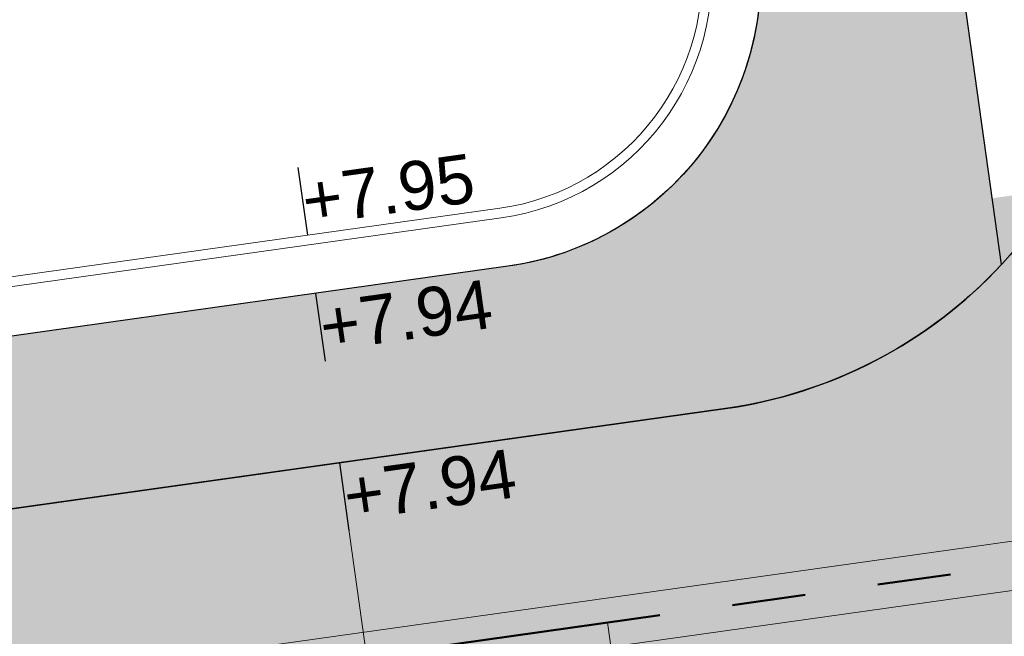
# Model space of a CAD drawing. Extents: x 98477 to 100410, y 398052 to 398969.
# Tile 302 of 374: x 98775.51 to 98785.57, y 398446.01 to 398452.32. Entities that reach past the tile are written whole.
import ezdxf
from ezdxf.enums import TextEntityAlignment as Align

# ---------------------------------------------------------------- set-up
doc = ezdxf.new("R2010")
doc.units = 0
doc.linetypes.add('AL-NUTSTRACE', pattern=[17, 5, -3.5, 0, -3.5, 5])
doc.linetypes.add('RI-RWA', pattern=[8.25, 4.5, -0.75, 0.75, -0.75, 0.75, -0.75])
for name, color, linetype, lineweight in [('N-KO-kantbegrenzing grondwerk', 70, 'Continuous', 25), ('N-KO-kantverharding', 2, 'Continuous', 25), ('N-RI-RWA hoofdriool', 162, 'RI-RWA', 50), ('N-RI-RWA hoofdriool buiswand', 162, 'Continuous', 13), ('N-RI-RWA kolkaansluitleiding', 132, 'RI-RWA', 18), ("N-VH-arcering 'MAT' grijs 251", 251, 'Continuous', 18), ('N-VH-arcering printbeton', 8, 'Continuous', 9), ('X-AL-hoogtelijn - Niv 1', 1, 'AL-HOOGTELIJN', 18), ('X-AL-nutstrace VERWERKT', 252, 'AL-NUTSTRACE', 18), ('X-AL-planthoogte VERWERKT', 180, 'Continuous', 25)]:
    doc.layers.add(name, color=color, linetype=linetype, lineweight=lineweight)
doc.layers.add('X-AL-contourlijnen', color=30, linetype='Continuous', plot=False)
doc.layers.add('X-AL-hulplijn', color=30, linetype='Continuous', plot=False)
doc.styles.add('CS Annotative', font='arial.ttf')
doc.styles.get("Standard").update_dxf_attribs({"font": 'txt.shx'})
doc.linetypes.add('AL-HOOGTELIJN', pattern='A,10,-1.5,["H",Standard,S=0.9,R=0,X=-0.3,Y=-0.45],-1.5,30', length=43)

# ---------------------------------------------------------------- blocks, each defined once
blk = doc.blocks.new('*U182')
at = {"layer": 'X-AL-hulplijn', "flags": 128}
blk.add_lwpolyline([(-0.04871058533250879, 0.3465938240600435), (0.04871058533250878, -0.3465938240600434)], dxfattribs=at)
at = {"layer": 'X-AL-planthoogte VERWERKT', "linetype": 'Continuous', "style": 'CS Annotative'}
blk.add_attdef('HOOGTE-RECHTS', text='', height=0.5000000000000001, rotation=172.0000000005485, dxfattribs=at).set_placement((-1.398819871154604e-11, -4.01105143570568e-12), align=Align.MIDDLE_LEFT)

msp = doc.modelspace()

# ---------------------------------------------------------------- hatches: boundary and pattern name
at = {"layer": "N-VH-arcering 'MAT' grijs 251"}
h = msp.add_hatch(color=256, dxfattribs=at)
h.dxf.hatch_style = 1
edge = h.paths.add_edge_path()
edge.add_line((98801.70985258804, 398275.5025756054), (98759.07881222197, 398269.5111736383))
edge.add_arc((98758.55691309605, 398273.2246788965), 3.749999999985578, 188.0000000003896, 277.9999999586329, ccw=False)
edge.add_line((98754.84340783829, 398272.7027797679), (98754.7320693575, 398273.4949942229))
edge.add_arc((98759.43584268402, 398274.1560664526), 4.75000000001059, 98.00000000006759, 188.0000000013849, ccw=False)
edge.add_line((98758.77477045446, 398278.859839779), (98802.64364589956, 398285.0252081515))
edge.add_arc((98800.79960231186, 398298.1462600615), 13.24999999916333, 278.0000000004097, 315.3695932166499)
edge.add_arc((98814.32101528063, 398284.7981743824), 5.750000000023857, 97.99999999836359, 135.3695932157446, ccw=False)
edge.add_line((98813.52076995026, 398290.4922157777), (98817.94515990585, 398291.114023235))
edge.add_arc((98818.74540523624, 398285.4199818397), 5.750000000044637, 8.00000000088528, 97.99999999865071, ccw=False)
edge.add_line((98824.43944663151, 398286.2202271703), (98832.12180180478, 398231.5574297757))
edge.add_arc((98824.4472242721, 398230.4788382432), 7.74999999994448, -36.90337989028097, 8.000000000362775, ccw=False)
edge.add_line((98830.64450586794, 398225.8252159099), (98822.02531955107, 398214.3469478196))
edge.add_arc((98828.62242576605, 398209.3930917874), 8.249999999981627, 143.0966201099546, 188.000000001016)
edge.add_line((98820.45271419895, 398208.2449137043), (98820.95212056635, 398204.6914527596))
edge.add_line((98820.95212056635, 398204.6914527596), (98824.98814049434, 398175.9736787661))
edge.add_line((98824.98814049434, 398175.9736787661), (98826.34507822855, 398166.3185650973))
edge.add_arc((98829.56344945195, 398166.7708776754), 3.249999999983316, 187.9999999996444, 277.9999999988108)
edge.add_line((98830.01576203, 398163.552506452), (98845.49611657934, 398165.7281284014))
edge.add_line((98845.49611657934, 398165.7281284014), (98850.05134969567, 398166.3683246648))
edge.add_line((98850.05134969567, 398166.3683246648), (98871.26042709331, 398169.349066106))
edge.add_line((98871.26042709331, 398169.349066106), (98879.77673248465, 398170.5459547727))
edge.add_line((98879.77673248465, 398170.5459547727), (98895.91810200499, 398172.8144763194))
edge.add_line((98895.91810200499, 398172.8144763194), (98895.01347684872, 398179.2512187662))
edge.add_line((98895.01347684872, 398179.2512187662), (98835.84495974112, 398170.9356259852))
edge.add_arc((98835.18388751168, 398175.6393993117), 4.749999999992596, 188.0000000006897, 277.9999999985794, ccw=False)
edge.add_line((98830.48011418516, 398174.9783270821), (98825.97718274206, 398207.0183491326))
edge.add_arc((98833.65176027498, 398208.096940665), 7.750000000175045, 143.0966201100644, 188.0000000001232, ccw=False)
edge.add_line((98827.4544786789, 398212.7505629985), (98836.07366499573, 398224.2288310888))
edge.add_arc((98829.47655878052, 398229.1826871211), 8.250000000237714, 323.096620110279, 367.9999999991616)
edge.add_line((98837.64627034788, 398230.3308652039), (98837.34238794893, 398232.4931008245))
edge.add_line((98837.34238794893, 398232.4931008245), (98837.34238780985, 398232.493100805))
edge.add_line((98837.34238780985, 398232.493100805), (98829.68786739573, 398286.9578446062))
edge.add_arc((98835.38190879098, 398287.7580899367), 5.749999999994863, 97.99999999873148, 188.0000000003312, ccw=False)
edge.add_line((98834.58166346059, 398293.452131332), (98882.50500414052, 398300.1873176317))
edge.add_arc((98883.61838894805, 398292.2651730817), 8.000000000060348, 11.632034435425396, 97.9999999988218, ccw=False)
edge.add_line((98891.45409032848, 398293.8781776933), (98890.9995, 398296.0865))
edge.add_line((98890.9995, 398296.0865), (98889.023, 398305.688))
edge.add_line((98889.023, 398305.688), (98888.557, 398307.974))
edge.add_line((98888.557, 398307.974), (98887.38477368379, 398314.7597044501))
edge.add_arc((98879.50153614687, 398313.3978799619), 8.00000000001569, -82.00000000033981, 9.801079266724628, ccw=False)
edge.add_line((98880.6149209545, 398305.475735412), (98872.94460748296, 398304.3977431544))
edge.add_arc((98872.42270835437, 398308.1112484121), 3.749999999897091, 189.4265010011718, 278.00000000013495, ccw=False)
edge.add_arc((92946.7354543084, 397324.3039467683), 6003.049999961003, 9.42650100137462, 10.61166010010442)
edge.add_line((98847.1206531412, 398429.7738954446), (98842.31285519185, 398429.0982035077))
edge.add_arc((92946.7354539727, 397324.3039467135), 5998.200000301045, 9.428546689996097, 10.613773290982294, ccw=False)
edge.add_arc((98860.08948650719, 398306.4687901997), 3.840166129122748, -81.43407539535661, 6.657381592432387, ccw=False)
edge.add_line((98860.66146879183, 398302.6714605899), (98847.18483033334, 398300.7774425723))
edge.add_line((98847.18483033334, 398300.7774425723), (98842.62959721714, 398300.1372463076))
edge.add_line((98842.62959721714, 398300.1372463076), (98820.15051205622, 398296.9780169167))
edge.add_arc((98819.35026672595, 398302.672058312), 5.749999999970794, 187.9999999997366, 277.99999999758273, ccw=False)
edge.add_line((98813.65622533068, 398301.8718129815), (98812.30624625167, 398311.4774132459))
edge.add_line((98812.30624625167, 398311.4774132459), (98811.1093575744, 398319.9937186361))
edge.add_line((98811.1093575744, 398319.9937186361), (98809.24443803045, 398333.2633107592))
edge.add_line((98809.24443803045, 398333.2633107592), (98808.67382831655, 398337.3234098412))
edge.add_line((98808.67382831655, 398337.3234098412), (98807.71353391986, 398344.1562595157))
edge.add_line((98807.71353391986, 398344.1562595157), (98807.70657526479, 398344.2057729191))
edge.add_line((98807.70657526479, 398344.2057729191), (98811.66764753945, 398344.7624653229))
edge.add_line((98811.66764753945, 398344.7624653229), (98829.49247277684, 398347.2675811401))
edge.add_line((98829.49247277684, 398347.2675811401), (98831.96814294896, 398347.6155138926))
edge.add_line((98831.96814294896, 398347.6155138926), (98831.06351779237, 398354.0522563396))
edge.add_line((98831.06351779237, 398354.0522563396), (98828.58784762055, 398353.704323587))
edge.add_line((98828.58784762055, 398353.704323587), (98810.76302238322, 398351.1992077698))
edge.add_line((98810.76302238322, 398351.1992077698), (98806.80195010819, 398350.6425153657))
edge.add_line((98806.80195010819, 398350.6425153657), (98806.79499145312, 398350.6920287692))
edge.add_line((98806.79499145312, 398350.6920287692), (98805.14616655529, 398362.4240275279))
edge.add_line((98805.14616655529, 398362.4240275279), (98805.04836903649, 398363.119893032))
edge.add_line((98805.04836903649, 398363.119893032), (98803.99065346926, 398370.6459303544))
edge.add_line((98803.99065346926, 398370.6459303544), (98802.48758397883, 398381.3408254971))
edge.add_line((98802.48758397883, 398381.3408254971), (98801.4298684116, 398388.8668628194))
edge.add_line((98801.4298684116, 398388.8668628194), (98799.92679892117, 398399.561757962))
edge.add_line((98799.92679892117, 398399.561757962), (98798.86908335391, 398407.0877952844))
edge.add_line((98798.86908335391, 398407.0877952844), (98797.36601386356, 398417.7826904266))
edge.add_line((98797.36601386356, 398417.7826904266), (98796.79540414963, 398421.8427895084))
edge.add_line((98796.79540414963, 398421.8427895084), (98795.88382033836, 398428.3290453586))
edge.add_line((98795.88382033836, 398428.3290453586), (98795.87686168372, 398428.3785587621))
edge.add_line((98795.87686168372, 398428.3785587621), (98799.83793395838, 398428.9352511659))
edge.add_line((98799.83793395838, 398428.9352511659), (98817.66275919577, 398431.4403669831))
edge.add_line((98817.66275919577, 398431.4403669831), (98820.13842936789, 398431.7882997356))
edge.add_line((98820.13842936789, 398431.7882997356), (98819.2338042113, 398438.2250421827))
edge.add_line((98819.2338042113, 398438.2250421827), (98816.75813403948, 398437.87710943))
edge.add_line((98816.75813403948, 398437.87710943), (98798.93330880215, 398435.3719936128))
edge.add_line((98798.93330880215, 398435.3719936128), (98794.9722365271, 398434.8153012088))
edge.add_line((98794.9722365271, 398434.8153012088), (98794.96527787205, 398434.8648146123))
edge.add_line((98794.96527787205, 398434.8648146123), (98793.37870452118, 398446.1538705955))
edge.add_line((98793.37870452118, 398446.1538705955), (98792.73850825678, 398450.7091037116))
edge.add_line((98792.73850825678, 398450.7091037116), (98789.33816684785, 398474.9037900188))
edge.add_line((98789.33816684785, 398474.9037900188), (98783.89169246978, 398474.1383379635))
edge.add_line((98783.89169246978, 398474.1383379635), (98786.76317609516, 398453.7066703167))
edge.add_arc((98782.05940276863, 398453.0455980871), 4.750000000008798, -82.0000000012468, 7.999999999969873, ccw=False)
edge.add_line((98782.72047499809, 398448.3418247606), (98773.11487473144, 398446.9918456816))
edge.add_line((98773.11487473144, 398446.9918456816), (98764.5985693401, 398445.7949570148))
edge.add_line((98764.5985693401, 398445.7949570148), (98743.40683266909, 398442.8166526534))
edge.add_line((98743.40683266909, 398442.8166526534), (98734.89052727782, 398441.6197639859))
edge.add_line((98734.89052727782, 398441.6197639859), (98611.80020633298, 398424.3205475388))
edge.add_line((98611.80020633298, 398424.3205475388), (98607.65702311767, 398453.8008279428))
edge.add_arc((98611.6373665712, 398454.1216500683), 3.993251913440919, 101.39182936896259, 184.6081706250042, ccw=False)
edge.add_line((98610.84862924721, 398458.0362323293), (98611.83889731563, 398458.1754054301))
edge.add_line((98611.83889731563, 398458.1754054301), (98639.5664032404, 398462.0722522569))
edge.add_line((98639.5664032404, 398462.0722522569), (98641.54693937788, 398462.3505984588))
edge.add_line((98641.54693937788, 398462.3505984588), (98659.37176461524, 398464.8557142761))
edge.add_line((98659.37176461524, 398464.8557142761), (98661.84743478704, 398465.2036470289))
edge.add_line((98661.84743478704, 398465.2036470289), (98660.94280963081, 398471.6403894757))
edge.add_line((98660.94280963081, 398471.6403894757), (98649.90132066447, 398470.0886093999))
edge.add_line((98649.90132066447, 398470.0886093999), (98624.64948491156, 398466.5396953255))
edge.add_line((98624.64948491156, 398466.5396953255), (98622.66894877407, 398466.2613491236))
edge.add_line((98622.66894877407, 398466.2613491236), (98604.84412353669, 398463.7562333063))
edge.add_line((98604.84412353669, 398463.7562333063), (98602.86358739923, 398463.4778871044))
edge.add_line((98602.86358739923, 398463.4778871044), (98594.9414428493, 398462.3645022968))
edge.add_line((98594.9414428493, 398462.3645022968), (98576.27488975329, 398459.7410893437))
edge.add_line((98576.27488975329, 398459.7410893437), (98577.17951490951, 398453.3043468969))
edge.add_line((98577.17951490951, 398453.3043468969), (98578.1697829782, 398453.4435199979))
edge.add_line((98578.1697829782, 398453.4435199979), (98598.47059208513, 398456.2943364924))
edge.add_arc((98598.79151287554, 398452.3139562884), 3.993296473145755, 11.424909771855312, 94.60953932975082, ccw=False)
edge.add_line((98602.70568277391, 398453.1049624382), (98606.84886598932, 398423.6246820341))
edge.add_line((98606.84886598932, 398423.6246820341), (98548.81915716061, 398415.4691383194))
edge.add_arc((98548.15808493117, 398420.172911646), 4.750000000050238, 188.0000000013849, 277.99999999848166, ccw=False)
edge.add_line((98543.45431160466, 398419.5118394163), (98539.76818545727, 398445.7399897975))
edge.add_line((98539.76818545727, 398445.7399897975), (98538.97597100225, 398445.6286513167))
edge.add_line((98538.97597100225, 398445.6286513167), (98538.73241807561, 398447.361620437))
edge.add_line((98538.73241807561, 398447.361620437), (98534.77134580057, 398446.8049280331))
edge.add_line((98534.77134580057, 398446.8049280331), (98536.52992450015, 398434.2919904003))
edge.add_line((98536.52992450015, 398434.2919904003), (98537.17012076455, 398429.7367572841))
edge.add_line((98537.17012076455, 398429.7367572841), (98538.39484405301, 398421.0223982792))
edge.add_line((98538.39484405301, 398421.0223982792), (98539.03504031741, 398416.467165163))
edge.add_line((98539.03504031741, 398416.467165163), (98541.02521566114, 398402.30633178))
edge.add_line((98541.02521566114, 398402.30633178), (98541.66541192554, 398397.7510986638))
edge.add_line((98541.66541192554, 398397.7510986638), (98543.65558726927, 398383.5902652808))
edge.add_line((98543.65558726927, 398383.5902652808), (98544.29578353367, 398379.0350321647))
edge.add_line((98544.29578353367, 398379.0350321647), (98545.60401068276, 398369.7265123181))
edge.add_arc((98543.87104156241, 398369.4829593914), 1.750000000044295, -82.00000000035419, 7.99999999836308, ccw=False)
edge.add_line((98544.11459448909, 398367.7499902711), (98522.47723718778, 398364.7090580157))
edge.add_line((98522.47723718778, 398364.7090580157), (98523.21485462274, 398359.4606372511))
edge.add_line((98523.21485462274, 398359.4606372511), (98545.05026553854, 398362.5294041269))
edge.add_line((98545.05026553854, 398362.5294041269), (98549.60549865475, 398363.1696003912))
edge.add_line((98549.60549865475, 398363.1696003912), (98564.16243926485, 398365.2154449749))
edge.add_arc((98564.82351149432, 398360.5116716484), 4.749999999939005, 8.000000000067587, 97.99999999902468, ccw=False)
edge.add_line((98569.5272848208, 398361.172743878), (98576.49985717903, 398311.5603136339))
edge.add_arc((98571.7960838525, 398310.8992414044), 4.749999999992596, -82.0000000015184, 7.999999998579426, ccw=False)
edge.add_line((98572.45715608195, 398306.1954680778), (98563.84182388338, 398304.9846620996))
edge.add_line((98563.84182388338, 398304.9846620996), (98559.28659076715, 398304.3444658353))
edge.add_line((98559.28659076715, 398304.3444658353), (98541.0161448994, 398301.7767221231))
edge.add_line((98541.0161448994, 398301.7767221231), (98541.7537623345, 398296.5283013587))
edge.add_line((98541.7537623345, 398296.5283013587), (98553.88454617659, 398298.2331718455))
edge.add_arc((98554.12809910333, 398296.5002027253), 1.749999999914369, 7.999999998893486, 98.0000000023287, ccw=False)
edge.add_line((98555.86106822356, 398296.7437556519), (98557.35022040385, 398286.1478873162))
edge.add_line((98557.35022040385, 398286.1478873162), (98557.99041666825, 398281.5926542))
edge.add_line((98557.99041666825, 398281.5926542), (98560.13368242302, 398266.3425259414))
edge.add_line((98560.13368242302, 398266.3425259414), (98560.77387868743, 398261.7872928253))
edge.add_line((98560.77387868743, 398261.7872928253), (98562.9171444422, 398246.5371645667))
edge.add_line((98562.9171444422, 398246.5371645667), (98563.5573407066, 398241.9819314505))
edge.add_line((98563.5573407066, 398241.9819314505), (98565.70060646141, 398226.7318031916))
edge.add_line((98565.70060646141, 398226.7318031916), (98566.34080272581, 398222.1765700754))
edge.add_line((98566.34080272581, 398222.1765700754), (98567.56552601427, 398213.4622110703))
edge.add_line((98567.56552601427, 398213.4622110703), (98568.20572227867, 398208.9069779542))
edge.add_line((98568.20572227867, 398208.9069779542), (98576.53105717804, 398149.6691420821))
edge.add_line((98576.53105717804, 398149.6691420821), (98576.55610833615, 398149.4908938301))
edge.add_line((98576.55610833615, 398149.4908938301), (98535.4599834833, 398143.7152101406))
edge.add_line((98535.4599834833, 398143.7152101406), (98536.3465161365, 398137.4072025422))
edge.add_line((98536.3465161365, 398137.4072025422), (98537.33678420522, 398137.5463756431))
edge.add_line((98537.33678420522, 398137.5463756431), (98577.44264098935, 398143.1828862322))
edge.add_line((98577.44264098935, 398143.1828862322), (98578.76478544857, 398133.7753395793))
edge.add_line((98578.76478544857, 398133.7753395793), (98538.65892866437, 398128.1388289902))
edge.add_line((98538.65892866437, 398128.1388289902), (98537.66866059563, 398127.9996558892))
edge.add_line((98537.66866059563, 398127.9996558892), (98538.57328575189, 398121.5629134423))
edge.add_line((98538.57328575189, 398121.5629134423), (98579.66941060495, 398127.3385971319))
edge.add_line((98579.66941060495, 398127.3385971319), (98579.67636925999, 398127.2890837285))
edge.add_line((98579.67636925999, 398127.2890837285), (98580.7660946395, 398119.5352847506))
edge.add_line((98580.7660946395, 398119.5352847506), (98582.57534495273, 398106.6617998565))
edge.add_line((98582.57534495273, 398106.6617998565), (98583.06245080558, 398103.1958616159))
edge.add_line((98583.06245080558, 398103.1958616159), (98584.87170111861, 398090.3223767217))
edge.add_line((98584.87170111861, 398090.3223767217), (98585.35880697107, 398086.8564384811))
edge.add_line((98585.35880697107, 398086.8564384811), (98587.16805728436, 398073.9829535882))
edge.add_line((98587.16805728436, 398073.9829535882), (98588.14928671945, 398067.0011433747))
edge.add_arc((98585.92118356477, 398066.6880038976), 2.249999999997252, -71.05267843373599, 7.999999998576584, ccw=False)
edge.add_line((98586.6517556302, 398064.5599145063), (98587.08769329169, 398064.7095716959))
edge.add_line((98587.08769329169, 398064.7095716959), (98595.76511800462, 398067.6885274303))
edge.add_line((98595.76511800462, 398067.6885274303), (98596.09256923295, 398067.8009412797))
edge.add_arc((98595.36199716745, 398069.9290306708), 2.249999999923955, 187.9999999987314, 288.947321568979, ccw=False)
edge.add_line((98593.13389401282, 398069.6158911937), (98582.46560133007, 398145.5247379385))
edge.add_arc((98587.16937465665, 398146.1858101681), 4.750000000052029, 98.00000000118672, 187.9999999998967, ccw=False)
edge.add_line((98586.50830242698, 398150.8895834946), (98609.06670264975, 398154.0599598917))
edge.add_line((98609.06670264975, 398154.0599598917), (98621.30783352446, 398156.2004915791))
edge.add_line((98621.30783352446, 398156.2004915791), (98618.71337939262, 398174.6609919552))
edge.add_line((98618.71337939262, 398174.6609919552), (98600.88855415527, 398172.155876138))
edge.add_line((98600.88855415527, 398172.155876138), (98602.70587460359, 398159.2249692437))
edge.add_line((98602.70587460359, 398159.2249692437), (98585.67326382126, 398156.8311919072))
edge.add_arc((98585.08617653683, 398161.633146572), 4.837710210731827, 189.0296070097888, 276.97039299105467, ccw=False)
edge.add_line((98580.30841826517, 398160.8738930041), (98573.6350680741, 398208.3572469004))
edge.add_line((98573.6350680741, 398208.3572469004), (98572.71652560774, 398214.8930161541))
edge.add_line((98572.71652560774, 398214.8930161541), (98570.01656744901, 398234.1042166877))
edge.add_line((98570.01656744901, 398234.1042166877), (98569.09802498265, 398240.6399859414))
edge.add_line((98569.09802498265, 398240.6399859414), (98568.63179509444, 398243.9573839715))
edge.add_line((98568.63179509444, 398243.9573839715), (98568.16556520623, 398247.2747820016))
edge.add_arc((98572.86933853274, 398247.9358542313), 4.74999999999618, 98.00000000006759, 188.0000000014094, ccw=False)
edge.add_line((98572.20826630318, 398252.6396275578), (98597.85620928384, 398256.2442108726))
edge.add_line((98597.85620928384, 398256.2442108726), (98604.39197853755, 398257.1627533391))
edge.add_line((98604.39197853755, 398257.1627533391), (98619.64210679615, 398259.3060190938))
edge.add_line((98619.64210679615, 398259.3060190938), (98626.17787604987, 398260.2245615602))
edge.add_line((98626.17787604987, 398260.2245615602), (98639.44746817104, 398262.089481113))
edge.add_line((98639.44746817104, 398262.089481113), (98639.4969815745, 398262.096439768))
edge.add_line((98639.4969815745, 398262.096439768), (98640.05367397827, 398258.1353674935))
edge.add_line((98640.05367397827, 398258.1353674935), (98641.8629242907, 398245.2618825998))
edge.add_line((98641.8629242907, 398245.2618825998), (98642.14127049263, 398243.2813464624))
edge.add_line((98642.14127049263, 398243.2813464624), (98643.25465530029, 398235.3592019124))
edge.add_line((98643.25465530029, 398235.3592019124), (98644.5767997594, 398225.9516552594))
edge.add_line((98644.5767997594, 398225.9516552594), (98646.03811731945, 398215.5538405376))
edge.add_line((98646.03811731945, 398215.5538405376), (98646.38605007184, 398213.0781703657))
edge.add_line((98646.38605007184, 398213.0781703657), (98652.82279251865, 398213.9827955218))
edge.add_line((98652.82279251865, 398213.9827955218), (98652.47485976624, 398216.4584656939))
edge.add_line((98652.47485976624, 398216.4584656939), (98651.70940771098, 398221.904940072))
edge.add_line((98651.70940771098, 398221.904940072), (98651.43106150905, 398223.8854762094))
edge.add_line((98651.43106150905, 398223.8854762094), (98649.62181119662, 398236.758961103))
edge.add_line((98649.62181119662, 398236.758961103), (98649.34346499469, 398238.7394972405))
edge.add_line((98649.34346499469, 398238.7394972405), (98646.49041642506, 398259.0399926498))
edge.add_line((98646.49041642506, 398259.0399926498), (98645.93372402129, 398263.0010649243))
edge.add_line((98645.93372402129, 398263.0010649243), (98645.98323742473, 398263.0080235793))
edge.add_line((98645.98323742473, 398263.0080235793), (98654.39783815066, 398264.1906185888))
edge.add_line((98654.39783815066, 398264.1906185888), (98722.62535253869, 398273.7793704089))
edge.add_line((98722.62535253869, 398273.7793704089), (98731.14165792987, 398274.9762590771))
edge.add_line((98731.14165792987, 398274.9762590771), (98743.97026282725, 398276.7792019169))
edge.add_arc((98744.55735011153, 398271.9772472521), 4.837710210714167, 9.02960700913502, 96.9703929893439, ccw=False)
edge.add_line((98749.33510838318, 398272.73650082), (98750.7268393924, 398262.8338201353))
edge.add_line((98750.7268393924, 398262.8338201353), (98752.41029510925, 398263.0704144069))
edge.add_line((98752.41029510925, 398263.0704144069), (98756.96552822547, 398263.7106106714))
edge.add_line((98756.96552822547, 398263.7106106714), (98772.21565648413, 398265.8538764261))
edge.add_line((98772.21565648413, 398265.8538764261), (98776.77088960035, 398266.4940726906))
edge.add_line((98776.77088960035, 398266.4940726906), (98795.98209013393, 398269.1940308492))
edge.add_line((98795.98209013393, 398269.1940308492), (98800.53732325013, 398269.8342271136))
edge.add_line((98800.53732325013, 398269.8342271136), (98802.46834598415, 398270.1056146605))
edge.add_line((98802.46834598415, 398270.1056146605), (98801.70985258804, 398275.5025756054))
edge = h.paths.add_edge_path(flags=16)
edge.add_line((98744.0622075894, 398333.4636472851), (98751.98435213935, 398334.5770320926))
edge.add_line((98751.98435213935, 398334.5770320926), (98753.96600319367, 398334.8555349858))
edge.add_line((98753.96600319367, 398334.8555349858), (98764.36270300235, 398336.316695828))
edge.add_line((98764.36270300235, 398336.316695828), (98764.36270299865, 398336.3166958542))
edge.add_line((98764.36270299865, 398336.3166958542), (98766.34323913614, 398336.5950420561))
edge.add_line((98766.34323913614, 398336.5950420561), (98774.26538368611, 398337.7084268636))
edge.add_line((98774.26538368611, 398337.7084268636), (98774.24729118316, 398337.8371617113))
edge.add_line((98774.24729118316, 398337.8371617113), (98802.48973650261, 398341.8063785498))
edge.add_line((98802.48973650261, 398341.8063785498), (98803.0185942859, 398338.0433598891))
edge.add_line((98803.0185942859, 398338.0433598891), (98808.47417984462, 398299.2248515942))
edge.add_arc((98800.79960231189, 398298.1462600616), 7.750000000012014, -82.00000000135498, 8.000000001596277, ccw=False)
edge.add_line((98801.87819384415, 398290.4716825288), (98771.96746476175, 398286.2680036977))
edge.add_line((98771.96746476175, 398286.2680036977), (98767.41223164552, 398285.6278074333))
edge.add_line((98767.41223164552, 398285.6278074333), (98755.13290759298, 398283.9020609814))
edge.add_line((98755.13290759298, 398283.9020609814), (98746.61660220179, 398282.7051723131))
edge.add_line((98746.61660220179, 398282.7051723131), (98730.37620587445, 398280.4227334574))
edge.add_line((98730.37620587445, 398280.4227334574), (98721.85990048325, 398279.2258447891))
edge.add_line((98721.85990048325, 398279.2258447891), (98654.3282516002, 398269.7348904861))
edge.add_arc((98653.66717937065, 398274.4386638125), 4.749999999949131, 187.9999999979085, 277.9999999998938, ccw=False)
edge.add_line((98648.96340604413, 398273.7775915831), (98644.1340994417, 398308.1398935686))
edge.add_line((98644.1340994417, 398308.1398935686), (98642.93721077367, 398316.6561989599))
edge.add_line((98642.93721077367, 398316.6561989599), (98640.29988051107, 398335.4217788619))
edge.add_line((98640.29988051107, 398335.4217788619), (98638.12129075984, 398335.1155980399))
edge.add_line((98638.12129075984, 398335.1155980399), (98637.23004949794, 398334.990342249))
edge.add_line((98637.23004949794, 398334.990342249), (98635.05145974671, 398334.6841614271))
edge.add_line((98635.05145974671, 398334.6841614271), (98635.74036659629, 398329.7823344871))
edge.add_line((98635.74036659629, 398329.7823344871), (98636.93725526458, 398321.266029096))
edge.add_line((98636.93725526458, 398321.266029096), (98638.384655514, 398310.967241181))
edge.add_line((98638.384655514, 398310.967241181), (98639.02485177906, 398306.4120080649))
edge.add_line((98639.02485177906, 398306.4120080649), (98641.16811753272, 398291.1618798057))
edge.add_line((98641.16811753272, 398291.1618798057), (98642.36500620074, 398282.6455744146))
edge.add_line((98642.36500620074, 398282.6455744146), (98643.71498527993, 398273.0399741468))
edge.add_arc((98639.01121195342, 398272.3789019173), 4.749999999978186, -82.00000000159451, 7.999999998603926, ccw=False)
edge.add_line((98639.67228418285, 398267.6751285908), (98619.32227537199, 398264.8151213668))
edge.add_line((98619.32227537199, 398264.8151213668), (98614.27190822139, 398264.1053385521))
edge.add_line((98614.27190822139, 398264.1053385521), (98593.92189940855, 398261.2453313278))
edge.add_arc((98593.26082717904, 398265.9491046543), 4.750000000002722, 188.0000000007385, 277.9999999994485, ccw=False)
edge.add_line((98588.55705385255, 398265.2880324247), (98581.77932383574, 398313.5140873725))
edge.add_line((98581.77932383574, 398313.5140873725), (98580.58243516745, 398322.0303927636))
edge.add_line((98580.58243516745, 398322.0303927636), (98575.23122943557, 398360.1062000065))
edge.add_line((98575.23122943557, 398360.1062000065), (98574.59103317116, 398364.6614331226))
edge.add_line((98574.59103317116, 398364.6614331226), (98572.66348572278, 398378.3766458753))
edge.add_line((98572.66348572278, 398378.3766458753), (98571.18825085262, 398388.8734874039))
edge.add_line((98571.18825085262, 398388.8734874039), (98568.51612731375, 398407.8866343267))
edge.add_arc((98573.21990064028, 398408.5477065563), 4.750000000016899, 97.9999999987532, 188.0000000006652, ccw=False)
edge.add_line((98572.55882841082, 398413.2514798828), (98607.11918401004, 398418.1086211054))
edge.add_line((98607.11918401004, 398418.1086211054), (98607.61431804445, 398418.1782076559))
edge.add_line((98607.61431804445, 398418.1782076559), (98611.58353488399, 398389.9357623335))
edge.add_line((98611.58353488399, 398389.9357623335), (98611.454800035, 398389.9176698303))
edge.add_line((98611.454800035, 398389.9176698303), (98613.2640503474, 398377.0441849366))
edge.add_line((98613.2640503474, 398377.0441849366), (98613.33363689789, 398376.5490509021))
edge.add_line((98613.33363689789, 398376.5490509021), (98626.20712179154, 398378.3583012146))
edge.add_line((98626.20712179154, 398378.3583012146), (98628.18765792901, 398378.6366474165))
edge.add_line((98628.18765792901, 398378.6366474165), (98636.10980247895, 398379.7500322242))
edge.add_line((98636.10980247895, 398379.7500322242), (98648.36932117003, 398381.4729952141))
edge.add_line((98648.36932117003, 398381.4729952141), (98647.4646960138, 398387.9097376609))
edge.add_line((98647.4646960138, 398387.9097376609), (98634.59121112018, 398386.1004873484))
edge.add_line((98634.59121112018, 398386.1004873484), (98632.49184281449, 398385.8054403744))
edge.add_line((98632.49184281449, 398385.8054403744), (98619.73719008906, 398384.0128908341))
edge.add_line((98619.73719008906, 398384.0128908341), (98617.50908693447, 398383.6997513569))
edge.add_line((98617.50908693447, 398383.6997513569), (98612.56565838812, 398418.8740731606))
edge.add_line((98612.56565838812, 398418.8740731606), (98613.06079242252, 398418.943659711))
edge.add_line((98613.06079242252, 398418.943659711), (98667.57504960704, 398426.6051389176))
edge.add_line((98667.57504960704, 398426.6051389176), (98722.08930679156, 398434.2666181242))
edge.add_line((98722.08930679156, 398434.2666181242), (98726.14940587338, 398434.8372278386))
edge.add_line((98726.14940587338, 398434.8372278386), (98759.42241298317, 398439.51344403))
edge.add_line((98759.42241298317, 398439.51344403), (98763.48251206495, 398440.084053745))
edge.add_line((98763.48251206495, 398440.084053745), (98783.48592705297, 398442.8953503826))
edge.add_arc((98784.14699928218, 398438.191577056), 4.750000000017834, 8.000000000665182, 97.99999999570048, ccw=False)
edge.add_line((98788.85077260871, 398438.8526492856), (98795.6145853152, 398390.7256211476))
edge.add_arc((98790.91081198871, 398390.064548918), 4.749999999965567, -82.00000000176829, 8.000000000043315, ccw=False)
edge.add_line((98791.57188421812, 398385.3607755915), (98787.36324492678, 398384.7692899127))
edge.add_line((98787.36324492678, 398384.7692899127), (98774.48976003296, 398382.9600396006))
edge.add_line((98774.48976003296, 398382.9600396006), (98766.12199485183, 398381.7840268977))
edge.add_line((98766.12199485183, 398381.7840268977), (98766.07248144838, 398381.7770682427))
edge.add_line((98766.07248144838, 398381.7770682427), (98764.94517930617, 398389.7982395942))
edge.add_line((98764.94517930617, 398389.7982395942), (98762.09213076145, 398410.0987350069))
edge.add_line((98762.09213076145, 398410.0987350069), (98761.95295766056, 398411.0890030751))
edge.add_line((98761.95295766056, 398411.0890030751), (98755.5162152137, 398410.1843779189))
edge.add_line((98755.5162152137, 398410.1843779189), (98755.65538831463, 398409.1941098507))
edge.add_line((98755.65538831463, 398409.1941098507), (98758.50843688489, 398388.893614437))
edge.add_line((98758.50843688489, 398388.893614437), (98759.63573900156, 398380.8724430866))
edge.add_line((98759.63573900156, 398380.8724430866), (98759.5862255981, 398380.8654844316))
edge.add_line((98759.5862255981, 398380.8654844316), (98748.79230364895, 398379.3484976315))
edge.add_line((98748.79230364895, 398379.3484976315), (98744.23707053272, 398378.7083013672))
edge.add_line((98744.23707053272, 398378.7083013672), (98741.31577972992, 398378.2977407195))
edge.add_line((98741.31577972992, 398378.2977407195), (98735.86930535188, 398377.532288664))
edge.add_line((98735.86930535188, 398377.532288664), (98732.94801454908, 398377.1217280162))
edge.add_line((98732.94801454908, 398377.1217280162), (98728.39278143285, 398376.4815317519))
edge.add_line((98728.39278143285, 398376.4815317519), (98718.31915239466, 398375.0657755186))
edge.add_arc((98720.44154218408, 398359.9641874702), 15.25000000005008, 97.9999999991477, 128.0000000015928)
edge.add_line((98711.052704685, 398371.9813514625), (98707.24934533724, 398369.0098414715))
edge.add_line((98707.24934533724, 398369.0098414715), (98710.51235115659, 398364.8333844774))
edge.add_line((98710.51235115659, 398364.8333844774), (98713.62044188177, 398367.261691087))
edge.add_arc((98721.25410813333, 398357.3241039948), 12.53110121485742, 99.37790491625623, 127.53006232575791, ccw=False)
edge.add_line((98719.21222162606, 398369.6877279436), (98728.55711414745, 398371.001066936))
edge.add_line((98728.55711414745, 398371.001066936), (98733.11234726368, 398371.6412632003))
edge.add_line((98733.11234726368, 398371.6412632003), (98743.90626921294, 398373.1582500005))
edge.add_line((98743.90626921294, 398373.1582500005), (98752.42257460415, 398374.3551386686))
edge.add_line((98752.42257460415, 398374.3551386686), (98763.21649655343, 398375.8721254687))
edge.add_line((98763.21649655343, 398375.8721254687), (98767.77172966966, 398376.512321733))
edge.add_line((98767.77172966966, 398376.512321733), (98793.32064568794, 398380.102987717))
edge.add_arc((98793.7681908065, 398376.2908113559), 3.838357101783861, 9.304190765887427, 96.69580920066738, ccw=False)
edge.add_line((98797.55605007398, 398376.9113815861), (98799.60189465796, 398362.3544409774))
edge.add_line((98799.60189465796, 398362.3544409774), (98801.64078058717, 398347.8470137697))
edge.add_line((98801.64078058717, 398347.8470137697), (98801.71036713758, 398347.3518797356))
edge.add_line((98801.71036713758, 398347.3518797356), (98773.46792181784, 398343.3826628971))
edge.add_line((98773.46792181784, 398343.3826628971), (98773.36075853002, 398344.1451693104))
edge.add_line((98773.36075853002, 398344.1451693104), (98770.8850883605, 398343.7972365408))
edge.add_line((98770.8850883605, 398343.7972365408), (98758.01160346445, 398341.9879862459))
edge.add_line((98758.01160346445, 398341.9879862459), (98756.03106732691, 398341.7096400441))
edge.add_line((98756.03106732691, 398341.7096400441), (98743.15758242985, 398339.900389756))
edge.add_line((98743.15758242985, 398339.900389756), (98743.15758243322, 398339.9003897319))
edge.add_line((98743.15758243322, 398339.9003897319), (98742.16731436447, 398339.761216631))
edge.add_line((98742.16731436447, 398339.761216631), (98743.07193952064, 398333.3244741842))
edge.add_line((98743.07193952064, 398333.3244741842), (98744.0622075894, 398333.4636472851))
edge = h.paths.add_edge_path(flags=16)
edge.add_line((98545.99047331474, 398402.9031704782), (98545.73996173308, 398404.6856530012))
edge.add_arc((98550.44373505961, 398405.3467252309), 4.750000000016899, 98.00000000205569, 188.0000000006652, ccw=False)
edge.add_line((98549.78266282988, 398410.0504985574), (98557.70480737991, 398411.1638833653))
edge.add_arc((98558.36587960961, 398406.4601100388), 4.750000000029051, 8.000000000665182, 98.00000000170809, ccw=False)
edge.add_line((98563.06965293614, 398407.1211822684), (98563.35495779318, 398405.0911327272))
edge.add_line((98563.35495779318, 398405.0911327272), (98565.09462155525, 398392.7127818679))
edge.add_line((98565.09462155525, 398392.7127818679), (98565.44255430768, 398390.237111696))
edge.add_line((98565.44255430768, 398390.237111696), (98567.18221806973, 398377.8587608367))
edge.add_line((98567.18221806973, 398377.8587608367), (98567.46752292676, 398375.8287112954))
edge.add_arc((98562.76374960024, 398375.1676390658), 4.749999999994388, -82.00000000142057, 7.9999999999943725, ccw=False)
edge.add_line((98563.42482182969, 398370.4638657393), (98555.50267727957, 398369.3504809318))
edge.add_arc((98554.84160505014, 398374.0542542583), 4.749999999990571, 187.9999999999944, 277.99999999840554, ccw=False)
edge.add_line((98550.13783172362, 398373.3931820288), (98549.88732014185, 398375.1756645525))
edge.add_line((98549.88732014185, 398375.1756645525), (98548.07806982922, 398388.0491494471))
edge.add_line((98548.07806982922, 398388.0491494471), (98547.79972362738, 398390.0296855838))
edge.add_line((98547.79972362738, 398390.0296855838), (98545.99047331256, 398402.9031704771))
edge = h.paths.add_edge_path(flags=16)
edge.add_line((98580.97427237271, 398279.7231952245), (98580.69592617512, 398281.7037313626))
edge.add_line((98580.69592617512, 398281.7037313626), (98579.23460861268, 398292.1015460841))
edge.add_line((98579.23460861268, 398292.1015460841), (98578.55961907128, 398296.9043462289))
edge.add_arc((98573.85584574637, 398296.2432739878), 4.750000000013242, 8.000000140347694, 98.00000000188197)
edge.add_line((98573.19477351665, 398300.9470473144), (98565.5697093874, 398299.8754144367))
edge.add_arc((98566.23078161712, 398295.1716411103), 4.749999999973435, 98.00000000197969, 186.1903587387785)
edge.add_line((98561.5084782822, 398294.6594387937), (98561.50613232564, 398294.659109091))
edge.add_line((98561.50613232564, 398294.659109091), (98563.66331539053, 398279.3099540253))
edge.add_line((98563.66331539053, 398279.3099540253), (98563.94166159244, 398277.329417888))
edge.add_line((98563.94166159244, 398277.329417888), (98566.09884465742, 398261.9802628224))
edge.add_line((98566.09884465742, 398261.9802628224), (98566.10119061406, 398261.980592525))
edge.add_arc((98570.78174201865, 398262.7898752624), 4.749999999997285, 189.8096412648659, 277.9999999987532)
edge.add_line((98571.4428142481, 398258.0861019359), (98579.06787837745, 398259.1577348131))
edge.add_arc((98578.406806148, 398263.8615081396), 4.749999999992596, 277.9999999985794, 367.9999999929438)
edge.add_line((98583.11057947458, 398264.5225803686), (98582.43558993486, 398269.325380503))
edge.add_line((98582.43558993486, 398269.325380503), (98580.97427237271, 398279.7231952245))
edge = h.paths.add_edge_path(flags=16)
edge.add_line((98615.08128089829, 398162.7819088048), (98614.48868373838, 398166.998456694))
edge.add_arc((98612.75571461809, 398166.7549037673), 1.749999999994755, 8.000000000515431, 98.00000000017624)
edge.add_line((98612.51216169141, 398168.4878728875), (98608.55108941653, 398167.9311804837))
edge.add_arc((98608.79464234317, 398166.1982113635), 1.749999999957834, 97.99999999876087, 188.000000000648)
edge.add_line((98607.06167322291, 398165.9546584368), (98607.65427038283, 398161.7381105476))
edge.add_arc((98609.38723950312, 398161.9816634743), 1.749999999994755, 188.0000000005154, 277.999999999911)
edge.add_line((98609.6307924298, 398160.248694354), (98613.59186470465, 398160.8053867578))
edge.add_arc((98613.348311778, 398162.5383558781), 1.749999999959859, 277.9999999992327, 368.0000000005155)
at = {"layer": 'N-VH-arcering printbeton'}
h = msp.add_hatch(dxfattribs=at)
h.set_pattern_fill('CS-PRINTBETON', color=256)
h.set_pattern_definition([(45, (0, 0), (-0.3535533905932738, 0.3535533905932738), []), (45, (0.35, 0), (-0.3535533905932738, 0.3535533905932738), [0.5000000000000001, -0.2])])
edge = h.paths.add_edge_path()
edge.add_line((98773.11487473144, 398446.9918456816), (98782.72047499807, 398448.3418247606))
edge.add_arc((98782.05940276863, 398453.0455980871), 4.749999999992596, 277.9999999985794, 317.1667107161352)
edge.add_line((98785.54274392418, 398449.8162274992), (98782.15872334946, 398473.8947850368))
edge.add_line((98782.15872334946, 398473.8947850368), (98780.17818721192, 398473.6164388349))
edge.add_line((98780.17818721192, 398473.6164388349), (98783.04967083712, 398453.1847711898))
edge.add_arc((98780.07886663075, 398452.7672518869), 3.000000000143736, -82.0000000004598, 7.999999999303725, ccw=False)
edge.add_line((98780.49638593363, 398449.7964476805), (98611.55665340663, 398426.0535166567))
edge.add_line((98611.55665340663, 398426.0535166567), (98611.80020633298, 398424.3205475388))
edge.add_line((98611.80020633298, 398424.3205475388), (98734.89052727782, 398441.6197639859))
edge.add_line((98734.89052727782, 398441.6197639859), (98743.40683266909, 398442.8166526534))
edge.add_line((98743.40683266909, 398442.8166526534), (98764.5985693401, 398445.7949570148))
edge.add_line((98764.5985693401, 398445.7949570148), (98773.11487473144, 398446.9918456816))

# ---------------------------------------------------------------- linework, layer by layer
at = {"layer": 'N-KO-kantbegrenzing grondwerk', "flags": 128}
msp.add_lwpolyline([(98785.54274392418, 398449.8162274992), (98782.15872334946, 398473.8947850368), (98780.17818721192, 398473.6164388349), (98783.04967083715, 398453.1847711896, -0.4142135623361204), (98780.4963859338, 398449.7964476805), (98611.55665340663, 398426.0535166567)], format="xyb", dxfattribs=at)
at = {"layer": 'N-KO-kantverharding', "flags": 128}
msp.add_lwpolyline([(98816.06226853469, 398442.8284497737), (98798.23744329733, 398440.3233339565), (98798.93330880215, 398435.3719936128), (98794.9722365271, 398434.8153012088), (98794.96527787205, 398434.8648146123), (98793.37870452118, 398446.1538705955), (98792.73850825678, 398450.7091037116), (98789.33816684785, 398474.9037900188), (98783.89169246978, 398474.1383379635), (98786.76317609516, 398453.7066703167, -0.4142135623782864), (98782.72047499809, 398448.3418247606), (98773.11487473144, 398446.9918456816), (98764.5985693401, 398445.7949570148), (98743.40683266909, 398442.8166526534)], format="xyb", dxfattribs=at)
at = {"layer": 'N-RI-RWA hoofdriool'}
msp.add_lwpolyline([(98728.57533326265, 398438.7125662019), (98791.16853276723, 398447.5094667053)], dxfattribs=at)
at = {"layer": 'N-RI-RWA hoofdriool buiswand', "flags": 128}
for points in [[(98728.54053998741, 398438.9601332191), (98791.133739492, 398447.7570337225)], [(98728.61012653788, 398438.4649991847), (98791.20332604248, 398447.2618996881)]]:
    msp.add_lwpolyline(points, dxfattribs=at)
at = {"layer": 'N-RI-RWA kolkaansluitleiding', "flags": 128}
msp.add_lwpolyline([(98781.51341909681, 398446.1525289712), (98781.5864849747, 398445.6326382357)], dxfattribs=at)
at = {"layer": 'X-AL-contourlijnen', "flags": 128}
msp.add_lwpolyline([(98798.86908335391, 398407.0877952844), (98797.36601386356, 398417.7826904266), (98796.79540414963, 398421.8427895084), (98795.88382033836, 398428.3290453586), (98795.87686168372, 398428.3785587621), (98799.83793395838, 398428.9352511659), (98817.66275919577, 398431.4403669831), (98820.13842936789, 398431.7882997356), (98819.2338042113, 398438.2250421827), (98816.75813403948, 398437.87710943), (98798.93330880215, 398435.3719936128), (98794.9722365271, 398434.8153012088), (98794.96527787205, 398434.8648146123), (98793.37870452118, 398446.1538705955), (98792.73850825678, 398450.7091037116), (98789.33816684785, 398474.9037900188), (98783.89169246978, 398474.1383379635), (98786.76317609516, 398453.7066703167, -0.4142135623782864), (98782.72047499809, 398448.3418247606), (98773.11487473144, 398446.9918456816), (98764.5985693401, 398445.7949570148), (98743.40683266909, 398442.8166526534), (98734.89052727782, 398441.6197639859), (98611.80020633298, 398424.3205475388)], format="xyb", dxfattribs=at)
msp.add_lwpolyline([(98773.11487473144, 398446.9918456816), (98782.72047499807, 398448.3418247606, 0.1725804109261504), (98785.54274392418, 398449.8162274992), (98782.15872334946, 398473.8947850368), (98780.17818721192, 398473.6164388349), (98783.04967083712, 398453.1847711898, -0.4142135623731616), (98780.49638593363, 398449.7964476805), (98611.55665340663, 398426.0535166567), (98611.80020633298, 398424.3205475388), (98734.89052727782, 398441.6197639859), (98743.40683266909, 398442.8166526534), (98764.5985693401, 398445.7949570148)], format="xyb", close=True, dxfattribs=at)
at = {"layer": 'X-AL-hoogtelijn - Niv 1', "flags": 128}
for points in [[(98780.4267993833, 398450.2915817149, 0.4142135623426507), (98782.55453680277, 398453.1151846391), (98779.65246250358, 398473.7645162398, 0.02812902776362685), (98741.76662043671, 398478.405309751, 0.3087496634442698), (98726.71687402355, 398469.5208602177, 0.1110493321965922), (98720.61272591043, 398441.8852619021)], [(98780.4128820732, 398450.3906085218, 0.4142135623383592), (98782.45550999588, 398453.101267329), (98779.5635101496, 398473.6789154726, 0.02807567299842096), (98741.76006077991, 398478.3055251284, 0.3087496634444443), (98726.8074095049, 398469.4783946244, 0.110598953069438), (98720.71239131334, 398442.0002517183)]]:
    msp.add_lwpolyline(points, format="xyb", close=True, dxfattribs=at)
at = {"layer": 'X-AL-hoogtelijn - Niv 1', "ltscale": 0.25, "flags": 128}
msp.add_lwpolyline([(98778.77269850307, 398447.7870009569), (98779.53815055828, 398442.3405265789)], dxfattribs=at)
at = {"layer": 'X-AL-nutstrace VERWERKT', "const_width": 1.5, "flags": 128}
msp.add_lwpolyline([(98793.7218176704, 398450.8977902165), (98538.7277899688, 398415.0607167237)], dxfattribs=at)

# ---------------------------------------------------------------- block references
at = {"layer": 'X-AL-planthoogte VERWERKT'}
ref = msp.add_blockref('*U182', (98778.3969311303, 398450.4607247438), dxfattribs=dict(at, yscale=-1, rotation=196.0000000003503))
ref.add_attrib('HOOGTE-RECHTS', '+7.95', dxfattribs={"linetype": 'Continuous', "height": 0.5000000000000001, "rotation": 8.000000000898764, "style": 'CS Annotative'}).set_placement((98778.39693113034, 398450.4607247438), align=Align.MIDDLE_LEFT)
ref = msp.add_blockref('*U182', (98778.57785616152, 398449.1733762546), dxfattribs=dict(at, yscale=-1, rotation=196.0000000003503))
ref.add_attrib('HOOGTE-RECHTS', '+7.94', dxfattribs={"linetype": 'Continuous', "height": 0.5000000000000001, "rotation": 8.000000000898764, "style": 'CS Annotative'}).set_placement((98778.57785616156, 398449.1733762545), align=Align.MIDDLE_LEFT)
ref = msp.add_blockref('*U182', (98778.8214090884, 398447.4404071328), dxfattribs=dict(at, yscale=-1, rotation=196.0000000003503))
ref.add_attrib('HOOGTE-RECHTS', '+7.94', dxfattribs={"linetype": 'Continuous', "height": 0.5000000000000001, "rotation": 8.000000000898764, "style": 'CS Annotative'}).set_placement((98778.82140908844, 398447.4404071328), align=Align.MIDDLE_LEFT)

doc.saveas('drawing.dxf')
